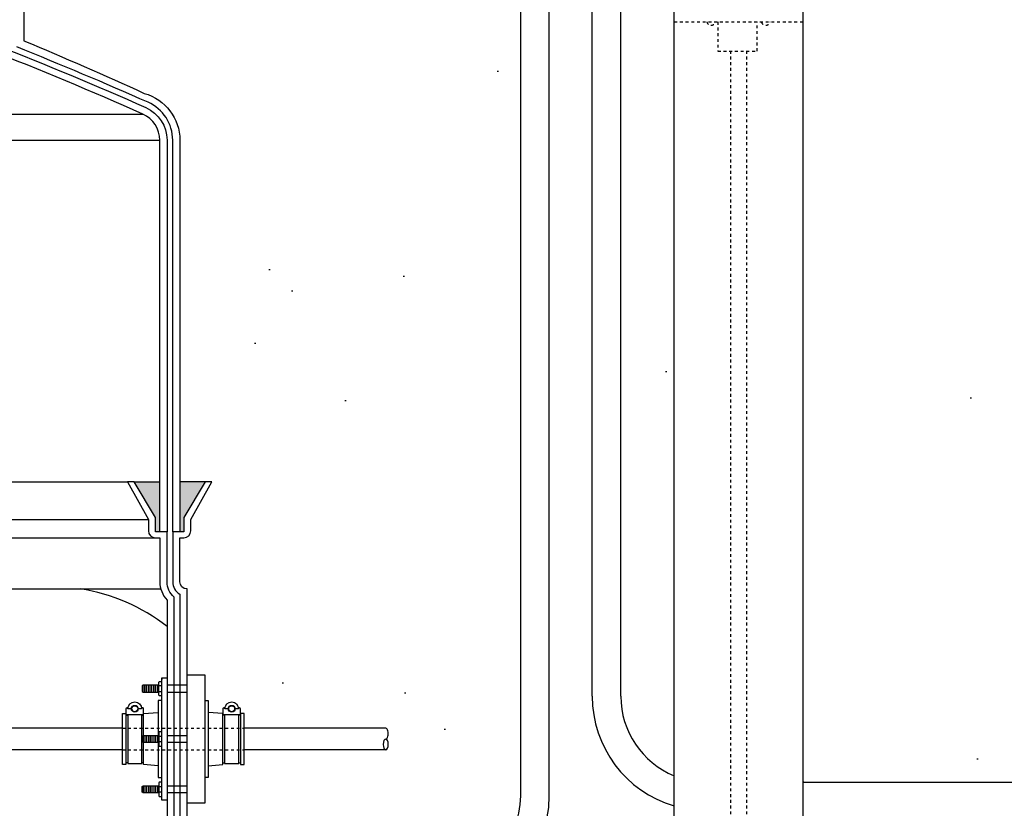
# Model space of a CAD drawing. Extents: x -169 to 6736, y -208 to 3022.
# Tile 544 of 656: x 5979 to 6013, y 934 to 962. Entities that reach past the tile are written whole.
import ezdxf

# ---------------------------------------------------------------- set-up
doc = ezdxf.new("R2010")
doc.units = 0
doc.header["$MEASUREMENT"] = 0
doc.header["$PDSIZE"] = 1
doc.linetypes.add('HIDDEN5', pattern=[0.05, 0.025, -0.025])
doc.layers.get('DEFPOINTS').update_dxf_attribs({"linetype": 'CONTINUOUS'})
for name, color, linetype in [('BOOT-CONDUIT', 1, 'CONTINUOUS'), ('CONDUIT', 2, 'CONTINUOUS'), ('DIM', 3, 'CONTINUOUS'), ('FRP-SUMP', 2, 'CONTINUOUS'), ('GALV-4-PIPE', 4, 'CONTINUOUS'), ('PEAGRAVEL-HATCH', 3, 'CONTINUOUS'), ('PROBE', 2, 'CONTINUOUS')]:
    doc.layers.add(name, color=color, linetype=linetype)
doc.styles.add('SIMPLEX', font='simplex')
doc.dimstyles.new('DIM64', dxfattribs={"dimscale": 64, "dimtxt": 0.09375, "dimasz": 0.09375, "dimexe": 0.0625, "dimexo": 0.0625, "dimgap": 0.046875, "dimtad": 1, "dimdec": 4, "dimzin": 3, "dimdsep": 46, "dimlunit": 4, "dimtxsty": 'SIMPLEX', "dimcen": 0, "dimclrd": 256, "dimclre": 256, "dimclrt": 256, "dimadec": 0, "dimazin": 0, "dimtfac": 1, "dimtdec": 4, "dimtmove": 0, "dimatfit": 3, "dimfxl": 1, "dimfrac": 2, "dimtolj": 1, "dimtzin": 0, "dimarcsym": 0})

# ---------------------------------------------------------------- blocks, each defined once
blk = doc.blocks.new('*D61')
at = {"layer": 'DEFPOINTS', "color": 0, "transparency": 16777216}
for p in [(6443.911, 978.296), (5827.154, 978.015), (5827.154, 700.523)]:
    blk.add_point(p, dxfattribs=at)
at = {"layer": 'DIM', "lineweight": -2, "transparency": 16777216}
for p, q in [((6443.911, 974.296), (6443.911, 696.523)), ((5827.154, 974.015), (5827.154, 696.523)), ((6437.911, 700.523), (5833.154, 700.523))]:
    blk.add_line(p, q, dxfattribs=at)
at = {"layer": 'DIM', "transparency": 16777216}
for points in [[(5833.154, 701.523), (5833.154, 699.523), (5827.154, 700.523)], [(6437.911, 701.523), (6437.911, 699.523), (6443.911, 700.523)]]:
    blk.add_solid(points, dxfattribs=at)
at = {"layer": 'DIM', "transparency": 16777216, "insert": (6135.532, 708.095), "char_height": 6, "attachment_point": 5, "style": 'SIMPLEX'}
blk.add_mtext('\\A1;51\'-4 3/4" (F.V. TANK SLAB)', dxfattribs=at)

msp = doc.modelspace()

# ---------------------------------------------------------------- hatches: boundary and pattern name
at = {"layer": 'FRP-SUMP'}
for points in [[(5983.41848, 945.77096), (5982.51848, 945.77096), (5983.26848, 944.52096), (5983.26848, 944.02096), (5983.41848, 944.02096)], [(5985.00193, 945.77096), (5984.11848, 945.77096), (5984.11848, 944.02096), (5984.25193, 944.02096), (5984.25193, 944.52096)]]:
    msp.add_hatch(color=256, dxfattribs=at).paths.add_polyline_path(points)
at = {"layer": 'PEAGRAVEL-HATCH'}
h = msp.add_hatch(dxfattribs=at)
h.set_pattern_fill('AR-SAND', color=256, scale=7.5, style=0)
h.set_pattern_definition([(37.5, (5993.038, 930.786), (-0.4725, 14.4512), [0, -11.4, 0, -12.75, 0, -12.1875]), (7.5, (5993.038, 930.786), (13.273, 21.166), [0, -6.15, 0, -10.275, 0, -3.9375]), (327.5, (5983.813, 930.786), (23.356, 0.0424), [0, -3.75, 0, -13.5, 0, -17.625]), (317.5, (5983.813, 930.786), (22.546, 6.583), [0, -1.875, 0, -8.85, 0, -10.125])])
h.paths.add_polyline_path([(6001.40422, 973.7036), (5999.53826, 973.7036), (5999.53826, 968.34367), (5999.81606, 968.34367), (5999.81606, 967.96892), (5999.93391, 967.85107), (6000.01248, 967.92964), (6001.03389, 966.90823), (6001.07317, 966.71181), (5999.81606, 965.45469), (5999.81606, 964.56577), (5999.53826, 964.56577), (5999.53826, 938.26656, 0.30472654), (6001.40422, 935.48916)], flags=17)
h.paths.add_polyline_path([(5998.53826, 964.56577), (5998.26045, 964.56577), (5998.26045, 968.34367), (5998.53826, 968.34367), (5998.53826, 973.7036), (5997.03788, 973.7036), (5997.03788, 972.79812), (5997.31569, 972.79812), (5997.31569, 969.02023), (5997.03788, 969.02023), (5997.03788, 934.7862, -0.41421356), (5993.03788, 930.7862), (6001.40422, 930.7862), (6001.40422, 934.43068, -0.33231803), (5998.53826, 938.26656)])
h = msp.add_hatch(dxfattribs=at)
h.set_pattern_fill('AR-SAND', color=256, scale=7.5, style=0)
h.set_pattern_definition([(37.5, (5978.664, 931.786), (-0.4725, 14.451), [0, -11.4, 0, -12.75, 0, -12.1875]), (7.5, (5978.664, 931.786), (13.273, 21.166), [0, -6.15, 0, -10.275, 0, -3.9375]), (327.5, (5969.439, 931.786), (23.356, 0.0424), [0, -3.75, 0, -13.5, 0, -17.625]), (317.5, (5969.439, 931.786), (22.546, 6.583), [0, -1.875, 0, -8.85, 0, -10.125])])
edge = h.paths.add_edge_path()
edge.add_line((5996.03788, 964.50891), (5978.66366, 964.50891))
edge.add_line((5978.66366, 964.50891), (5978.66483, 961.19658))
edge.add_arc((5924.74777, 832.27575), 139.74129, 65.4201994, 67.3044212, ccw=False)
edge.add_arc((5982.41848, 957.71641), 1.7, 0, 74.436861, ccw=False)
edge.add_line((5984.11848, 957.71641), (5984.11848, 945.77096))
edge.add_line((5984.11848, 945.77096), (5985.00193, 945.77096))
edge.add_line((5985.00193, 945.77096), (5985.23846, 945.77096))
edge.add_line((5985.23846, 945.77096), (5984.50193, 944.45572))
edge.add_line((5984.50193, 944.45572), (5984.50193, 944.05737))
edge.add_arc((5984.25193, 944.05737), 0.25, -90, 0, ccw=False)
edge.add_line((5984.25193, 943.80737), (5984.11848, 943.80737))
edge.add_line((5984.11848, 943.80737), (5984.11848, 942.27096))
edge.add_arc((5984.36848, 942.27096), 0.25, 180, 270)
edge.add_line((5984.36848, 942.02096), (5984.36848, 939.0151))
edge.add_line((5984.36848, 939.0151), (5984.98723, 939.0151))
edge.add_line((5984.98723, 939.0151), (5984.98723, 938.11792))
edge.add_line((5984.98723, 938.11792), (5985.11098, 938.11792))
edge.add_line((5985.11098, 938.11792), (5985.11098, 937.70503))
edge.add_line((5985.11098, 937.70503), (5985.68349, 937.665))
edge.add_line((5985.68349, 937.665), (5985.68349, 937.14713))
edge.add_line((5985.68349, 937.14713), (5986.17849, 937.14713))
edge.add_line((5986.17849, 937.14713), (5986.17849, 937.60745))
edge.add_line((5986.17849, 937.60745), (5986.24037, 937.60745))
edge.add_line((5986.24037, 937.60745), (5986.24037, 937.66932))
edge.add_line((5986.24037, 937.66932), (5986.36412, 937.66932))
edge.add_line((5986.36412, 937.66932), (5986.36412, 937.14713))
edge.add_line((5986.36412, 937.14713), (5991.31706, 937.14713))
edge.add_ellipse((5991.31706, 936.95963), major_axis=(0, 0.1875), ratio=0.47920074, start_angle=180, end_angle=360, ccw=False)
edge.add_ellipse((5991.31706, 936.58463), major_axis=(0, -0.1875), ratio=0.47920074, start_angle=0, end_angle=180, ccw=False)
edge.add_line((5991.31706, 936.39713), (5986.36412, 936.39713))
edge.add_line((5986.36412, 936.39713), (5986.36412, 935.87495))
edge.add_line((5986.36412, 935.87495), (5986.17849, 935.87495))
edge.add_line((5986.17849, 935.87495), (5986.17849, 935.92098))
edge.add_line((5986.17849, 935.92098), (5985.62162, 935.92098))
edge.add_line((5985.62162, 935.92098), (5985.62162, 935.87495))
edge.add_line((5985.62162, 935.87495), (5985.11098, 935.83924))
edge.add_line((5985.11098, 935.83924), (5985.11098, 935.42635))
edge.add_line((5985.11098, 935.42635), (5984.98723, 935.42635))
edge.add_line((5984.98723, 935.42635), (5984.98723, 934.52917))
edge.add_line((5984.98723, 934.52917), (5984.36848, 934.52917))
edge.add_line((5984.36848, 934.52917), (5984.36848, 933.52917))
edge.add_line((5984.36848, 933.52917), (5984.98723, 933.52917))
edge.add_line((5984.98723, 933.52917), (5984.98723, 932.63198))
edge.add_line((5984.98723, 932.63198), (5985.11098, 932.63198))
edge.add_line((5985.11098, 932.63198), (5985.11098, 932.21909))
edge.add_line((5985.11098, 932.21909), (5985.68349, 932.17906))
edge.add_line((5985.68349, 932.17906), (5985.68349, 931.7862))
edge.add_line((5985.68349, 931.7862), (5986.17849, 931.7862))
edge.add_line((5986.17849, 931.7862), (5986.17849, 932.12151))
edge.add_line((5986.17849, 932.12151), (5986.24037, 932.12151))
edge.add_line((5986.24037, 932.12151), (5986.24037, 932.18339))
edge.add_line((5986.24037, 932.18339), (5986.36412, 932.18339))
edge.add_line((5986.36412, 932.18339), (5986.36412, 931.7862))
edge.add_line((5986.36412, 931.7862), (5993.03788, 931.7862))
edge.add_arc((5993.03788, 934.7862), 3, 270, 360)
edge.add_line((5996.03788, 934.7862), (5996.03788, 964.50891))
h.paths.add_polyline_path([(5986.16859, 937.83119), (5986.04979, 937.83119, -1), (5985.81219, 937.83119), (5985.69339, 937.83119, -1)], flags=16)
h.paths.add_polyline_path([(5986.03395, 937.83119, -1), (5985.82803, 937.83119, -1)], flags=0)
h.paths.add_polyline_path([(5986.16859, 932.34525), (5986.04979, 932.34525, -1), (5985.81219, 932.34525), (5985.69339, 932.34525, -1)], flags=16)
h.paths.add_polyline_path([(5986.03395, 932.34525, -1), (5985.82803, 932.34525, -1)], flags=0)
h = msp.add_hatch(dxfattribs=at)
h.set_pattern_fill('AR-SAND', color=256, scale=7.5, style=0)
h.set_pattern_definition([(37.5, (6005.904, 935.266), (-0.4725, 14.4512), [0, -11.4, 0, -12.75, 0, -12.1875]), (7.5, (6005.904, 935.266), (13.273, 21.166), [0, -6.15, 0, -10.275, 0, -3.9375]), (327.5, (5996.679, 935.266), (23.356, 0.0424), [0, -3.75, 0, -13.5, 0, -17.625]), (317.5, (5996.68, 935.266), (22.546, 6.583), [0, -1.875, 0, -8.85, 0, -10.125])])
h.paths.add_polyline_path([(6032.14722, 956.87655), (6032.14992, 964.50891), (6005.90422, 964.50891), (6005.90422, 935.26579), (6024.44793, 935.26579), (6024.44793, 935.66298), (6024.58406, 935.66298), (6024.58406, 935.83262, -0.41421356), (6024.61531, 935.86444), (6024.63455, 935.86444, 0.35187469), (6024.64905, 935.87609, 2.48870246), (6024.62812, 935.82484), (6024.64346, 935.82484, -0.89681203), (6025.11307, 935.87609, 0.3518816), (6025.12757, 935.86444), (6025.14623, 935.86444, -0.41421372), (6025.17806, 935.83319), (6025.17806, 935.66211), (6025.70108, 935.69869), (6025.70108, 936.11157), (6025.82483, 936.11157), (6025.82483, 937.00876), (6026.44358, 937.00876), (6026.44358, 942.02096, 0.41421356), (6026.69358, 942.27096), (6026.69358, 943.80737), (6026.56012, 943.80737, -0.41421356), (6026.31012, 944.05737), (6026.31012, 944.45572), (6025.57359, 945.77096), (6025.81012, 945.77096), (6026.69358, 945.77096), (6026.69358, 953.39639, -0.33671624), (6027.93747, 955.03406, -0.00822165)])

# ---------------------------------------------------------------- linework, layer by layer
at = {"layer": 'BOOT-CONDUIT', "color": 8}
for p, q in [((5982.83054, 938.40996), (5982.83054, 938.65746)), ((5982.89304, 938.40996), (5982.89304, 938.65746)), ((5982.95554, 938.40996), (5982.95554, 938.65746)), ((5983.01804, 938.40996), (5983.01804, 938.65746)), ((5983.08054, 938.40996), (5983.08054, 938.65746)), ((5983.14304, 938.40996), (5983.14304, 938.65746)), ((5983.20554, 938.40996), (5983.20554, 938.65746)), ((5983.26804, 938.40996), (5983.26804, 938.65746)), ((5983.33054, 938.40996), (5983.33054, 938.65746)), ((5982.83054, 936.89588), (5982.83054, 936.64838)), ((5982.89304, 936.89588), (5982.89304, 936.64838)), ((5982.95554, 936.89588), (5982.95554, 936.64838)), ((5983.01804, 936.89588), (5983.01804, 936.64838)), ((5983.08054, 936.89588), (5983.08054, 936.64838)), ((5983.14304, 936.89588), (5983.14304, 936.64838)), ((5983.20554, 936.89588), (5983.20554, 936.64838)), ((5983.26804, 936.89588), (5983.26804, 936.64838)), ((5983.33054, 936.89588), (5983.33054, 936.64838)), ((5982.83054, 935.13431), (5982.83054, 934.88681)), ((5982.89304, 935.13431), (5982.89304, 934.88681)), ((5982.95554, 935.13431), (5982.95554, 934.88681)), ((5983.01804, 935.13431), (5983.01804, 934.88681)), ((5983.08054, 935.13431), (5983.08054, 934.88681)), ((5983.14304, 935.13431), (5983.14304, 934.88681)), ((5983.20554, 935.13431), (5983.20554, 934.88681)), ((5983.26804, 935.13431), (5983.26804, 934.88681)), ((5983.33054, 935.13431), (5983.33054, 934.88681))]:
    msp.add_line(p, q, dxfattribs=at)
at = {"layer": 'BOOT-CONDUIT', "color": 7}
for p, q in [((5983.48553, 938.63321), (5983.3796, 938.63321)), ((5984.36848, 938.65756), (5983.66848, 938.65756)), ((5983.3796, 938.43422), (5983.48553, 938.43422)), ((5983.66848, 938.41006), (5984.36848, 938.41006)), ((5983.66848, 936.89578), (5984.36848, 936.89578)), ((5983.3796, 936.87163), (5983.48553, 936.87163)), ((5983.48553, 936.67264), (5983.3796, 936.67264)), ((5984.36848, 936.64828), (5983.66848, 936.64828)), ((5983.3796, 935.11005), (5983.48553, 935.11005)), ((5983.48553, 934.91106), (5983.3796, 934.91106)), ((5983.66848, 935.13421), (5984.36848, 935.13421)), ((5984.36848, 934.88671), (5983.66848, 934.88671))]:
    msp.add_line(p, q, dxfattribs=at)
at = {"layer": 'BOOT-CONDUIT', "linetype": 'Continuous'}
for p, q in [((5982.23238, 937.60745), (5982.29426, 937.60745)), ((5982.78926, 937.60745), (5982.85113, 937.60745)), ((5985.68349, 937.60745), (5985.62162, 937.60745)), ((5986.24037, 937.60745), (5986.17849, 937.60745)), ((5982.29426, 935.93682), (5982.23238, 935.93682)), ((5982.85113, 935.93682), (5982.78926, 935.93682)), ((5985.62162, 935.93682), (5985.68349, 935.93682)), ((5986.17849, 935.93682), (5986.24037, 935.93682))]:
    msp.add_line(p, q, dxfattribs=at)
for points in [[(5984.36848, 934.52917), (5984.36848, 939.0151), (5984.98723, 939.0151), (5984.98723, 934.52917)], [(5982.23238, 935.87495), (5982.10863, 935.87495), (5982.10863, 937.66932), (5982.23238, 937.66932), (5982.23238, 937.60745), (5982.23238, 935.93682)], [(5986.36412, 935.87495), (5986.36412, 937.66932), (5986.24037, 937.66932), (5986.24037, 937.60745), (5986.24037, 935.93682), (5986.24037, 935.87495)]]:
    msp.add_lwpolyline(points, close=True, dxfattribs=at)
at = {"layer": 'BOOT-CONDUIT', "color": 7}
for points in [[(5983.3796, 938.65746), (5982.83054, 938.65746), (5982.7996, 938.62652), (5982.7996, 938.4409), (5982.80232, 938.43818), (5982.83054, 938.40996), (5983.3796, 938.40996)], [(5983.48553, 938.28622), (5983.39874, 938.28622), (5983.3796, 938.31938), (5983.3796, 938.74805), (5983.39874, 938.7812), (5983.48553, 938.7812)], [(5982.29426, 937.62329), (5982.29426, 935.92098), (5982.78926, 935.92098), (5982.78926, 937.62329)], [(5985.68349, 937.62329), (5985.68349, 935.92098), (5986.17849, 935.92098), (5986.17849, 937.62329)], [(5983.3796, 936.64838), (5982.83054, 936.64838), (5982.7996, 936.67932), (5982.7996, 936.86495), (5982.80232, 936.86767), (5982.83054, 936.89588), (5983.3796, 936.89588)], [(5983.48553, 937.01963), (5983.39874, 937.01963), (5983.3796, 936.98647), (5983.3796, 936.5578), (5983.39874, 936.52464), (5983.48553, 936.52464)], [(5983.48553, 935.25805), (5983.39874, 935.25805), (5983.3796, 935.22489), (5983.3796, 934.79622), (5983.39874, 934.76307), (5983.48553, 934.76307)], [(5983.3796, 934.88681), (5982.83054, 934.88681), (5982.7996, 934.91775), (5982.7996, 935.10337), (5982.80232, 935.10609), (5982.83054, 935.13431), (5983.3796, 935.13431)]]:
    msp.add_lwpolyline(points, dxfattribs=at)
at = {"layer": 'BOOT-CONDUIT'}
msp.add_lwpolyline([(5983.48553, 938.91066), (5983.66848, 938.91066), (5983.66848, 934.63386), (5983.48553, 934.63386), (5983.48553, 938.91066), (5983.48553, 938.85522)], dxfattribs=at)
at = {"layer": 'BOOT-CONDUIT', "color": 7}
for points in [[(5982.42296, 937.83119), (5982.30416, 937.83119, -1), (5982.77936, 937.83119), (5982.66056, 937.83119)], [(5985.81219, 937.83119), (5985.69339, 937.83119, -1), (5986.16859, 937.83119), (5986.04979, 937.83119)], [(5982.77377, 937.88243, 0.35187184), (5982.78827, 937.87079), (5982.80751, 937.87079, -0.41421356), (5982.83876, 937.83896), (5982.83876, 937.65454, -0.41421356), (5982.80693, 937.62329), (5982.27601, 937.62329, -0.41421341), (5982.24476, 937.65512), (5982.24476, 937.83954, -0.41421372), (5982.27659, 937.87079), (5982.29525, 937.87079, 0.35188198), (5982.30975, 937.88243)], [(5986.163, 937.88243, 0.35187184), (5986.1775, 937.87079), (5986.19674, 937.87079, -0.41421356), (5986.22799, 937.83896), (5986.22799, 937.65454, -0.41421356), (5986.19617, 937.62329), (5985.66524, 937.62329, -0.41421341), (5985.63399, 937.65512), (5985.63399, 937.83954, -0.41421372), (5985.66582, 937.87079), (5985.68449, 937.87079, 0.35188198), (5985.69899, 937.88243)]]:
    msp.add_lwpolyline(points, format="xyb", dxfattribs=at)
at = {"layer": 'BOOT-CONDUIT', "linetype": 'Continuous'}
for points in [[(5983.48553, 938.11792), (5983.36178, 938.11792), (5983.36178, 936.89588)], [(5984.98723, 938.11792), (5985.11098, 938.11792), (5985.11098, 935.42635), (5984.98723, 935.42635)], [(5982.85113, 936.89588), (5982.85113, 937.60745), (5982.85113, 937.66932), (5983.36178, 937.70503)], [(5985.11098, 935.83924), (5985.62162, 935.87495), (5985.62162, 937.60745), (5985.62162, 937.66932), (5985.11098, 937.70503)], [(5983.36178, 935.83924), (5982.85113, 935.87495), (5982.85113, 936.64838)], [(5983.36178, 936.64838), (5983.36178, 935.42635), (5983.48553, 935.42635)]]:
    msp.add_lwpolyline(points, dxfattribs=at)
at = {"layer": 'BOOT-CONDUIT', "color": 7}
for centre in [(5982.54176, 937.83119), (5985.93099, 937.83119)]:
    msp.add_circle(centre, 0.1188, dxfattribs=at)
at = {"layer": 'BOOT-CONDUIT', "color": 8}
for centre in [(5982.54176, 937.83119), (5985.93099, 937.83119)]:
    msp.add_circle(centre, 0.10296, dxfattribs=at)
at = {"layer": 'CONDUIT'}
for p, q in [((5996.03788, 934.7862), (5996.03788, 969.02956)), ((5997.03788, 934.7862), (5997.03788, 969.02956)), ((5998.53826, 938.26656), (5998.53826, 964.5751)), ((5999.53826, 938.26656), (5999.53826, 964.5751)), ((5982.10863, 937.14713), (5972.40424, 937.14713)), ((5991.31706, 937.14713), (5986.36412, 937.14713)), ((5982.10863, 936.39713), (5972.40424, 936.39713)), ((5991.31706, 936.39713), (5986.36412, 936.39713)), ((6005.90422, 935.26579), (6024.44793, 935.26579))]:
    msp.add_line(p, q, dxfattribs=at)
at = {"layer": 'CONDUIT', "color": 8, "linetype": 'HIDDEN5'}
for p, q in [((5982.10863, 937.14713), (5986.36412, 937.14713)), ((5982.10863, 936.39713), (5986.36412, 936.39713))]:
    msp.add_line(p, q, dxfattribs=at)
at = {"layer": 'CONDUIT'}
for centre, radius, start, end in [((6002.53826, 938.26656), 4, 180, 253.53031), ((6002.53826, 938.26656), 3, 180, 247.78948), ((5993.03788, 934.7862), 4, 270, 0), ((5993.03788, 934.7862), 3, 270, 0)]:
    msp.add_arc(centre, radius, start, end, dxfattribs=at)
msp.add_ellipse((5991.31706, 936.95963), major_axis=(0, 0.1875), ratio=0.47920074, start_param=3.14159265, end_param=6.28318531, dxfattribs=at)
at = {"layer": 'CONDUIT', "extrusion": (0, 0, -1)}
msp.add_ellipse((5991.31706, 936.58463), major_axis=(0, -0.1875), ratio=0.47920074, dxfattribs=at)
at = {"layer": 'FRP-SUMP', "color": 7, "linetype": 'Continuous'}
for p, q in [((5969.40983, 958.63072), (5982.82348, 958.63072)), ((5970.11187, 957.71641), (5983.41848, 957.71641)), ((5976.43394, 945.77096), (5982.28195, 945.77096)), ((5974.11627, 944.45572), (5983.01848, 944.45572)), ((5972.40424, 943.80737), (5983.26848, 943.80737))]:
    msp.add_line(p, q, dxfattribs=at)
at = {"layer": 'FRP-SUMP'}
for p, q in [((5982.51848, 945.77096), (5983.41848, 945.77096)), ((5985.00193, 945.77096), (5984.11848, 945.77096))]:
    msp.add_line(p, q, dxfattribs=at)
at = {"layer": 'FRP-SUMP', "color": 7}
msp.add_line((5972.40424, 942.02096), (5983.45196, 942.02096), dxfattribs=at)
at = {"layer": 'FRP-SUMP'}
for points in [[(5978.66136, 971.03161), (5978.66483, 961.19658, -0.00822165), (5982.87459, 959.35408, -0.33671624), (5984.11848, 957.71641), (5984.11848, 944.02096), (5983.86848, 944.02096), (5983.86848, 957.71641, 0.29672907), (5983.00573, 959.04216, 0.0090466), (5978.41136, 960.97863)], [(5977.66136, 961.06138, -0.01036772), (5982.92473, 958.8593, -0.29672907), (5983.66848, 957.71641), (5983.66848, 944.02096), (5983.41848, 944.02096), (5983.41848, 957.71641, 0.29672907), (5982.82348, 958.63072, 0.01067744), (5977.41136, 960.8911)], [(5984.36848, 923.02328), (5984.36848, 942.02096), (5984.36848, 942.02096, -0.41421356), (5984.11848, 942.27096), (5984.11848, 943.80737), (5984.25193, 943.80737, 0.41421356), (5984.50193, 944.05737), (5984.50193, 944.45572), (5985.23846, 945.77096), (5985.00193, 945.77096), (5984.25193, 944.52096), (5984.25193, 944.02096), (5984.11848, 944.02096), (5983.86848, 944.02096), (5983.86848, 944.02096), (5983.86848, 944.02096), (5983.86848, 944.02096), (5983.86848, 944.02096), (5983.86848, 942.27096, 0.26794919), (5984.11848, 941.83794), (5984.11848, 923.20629, 0.26794919)]]:
    msp.add_lwpolyline(points, format="xyb", dxfattribs=at)
msp.add_lwpolyline([(5983.66848, 920.02328), (5983.66848, 922.77328, -0.22167085), (5983.91848, 923.30947), (5983.91848, 941.73477, -0.22167085), (5983.66848, 942.27096), (5983.66848, 944.02096), (5983.41848, 944.02096), (5983.26848, 944.02096), (5983.26848, 944.52096), (5982.51848, 945.77096), (5982.28195, 945.77096), (5983.01848, 944.45572), (5983.01848, 944.05737, 0.41421356), (5983.26848, 943.80737), (5983.41848, 943.80737), (5983.41848, 942.27096, 0.18776323), (5983.66848, 941.6287), (5983.66848, 923.41554, 0.18776323), (5983.41848, 922.77328), (5983.41848, 920.02328), (5983.66848, 920.02328)], format="xyb", close=True, dxfattribs=at)
at = {"layer": 'FRP-SUMP', "color": 7}
msp.add_arc((5979.70119, 935.72546), 6.36447, 51.438905, 81.557052, dxfattribs=at)
at = {"layer": 'GALV-4-PIPE'}
msp.add_lwpolyline([(6005.90422, 916.52404), (6005.90422, 916.52404), (6001.40422, 916.52404), (6001.40422, 916.52404), (6001.40422, 974.24328), (6005.90422, 974.24328)], close=True, dxfattribs=at)
at = {"layer": 'PROBE', "color": 1, "linetype": 'HIDDEN5'}
for p, q in [((6001.40422, 961.85584), (6005.90422, 961.85584)), ((6002.93051, 961.85584), (6002.93051, 960.83308)), ((6004.309, 960.83308), (6004.309, 961.85584)), ((6002.93051, 960.83308), (6004.309, 960.83308))]:
    msp.add_line(p, q, dxfattribs=at)
at = {"layer": 'PROBE', "color": 1, "linetype": 'HIDDEN5', "flags": 128}
for points in [[(6003.37297, 960.84241), (6003.37297, 955.16662), (6003.37297, 925.50589), (6003.37297, 910.58965)], [(6003.93547, 960.84241), (6003.93547, 955.87944), (6003.93547, 926.21871), (6003.93547, 910.58965)]]:
    msp.add_lwpolyline(points, dxfattribs=at)
at = {"layer": 'PROBE', "color": 1, "linetype": 'HIDDEN5'}
for centre, start, end in [((6002.7008, 961.90158), 195.991983, 340.913534), ((6004.60765, 961.90158), 199.086466, 344.008017)]:
    msp.add_arc(centre, 0.16284, start, end, dxfattribs=at)

# ---------------------------------------------------------------- dimensions: what is measured, and where the dimension line sits
at = {"layer": 'DIM'}
dim = msp.add_linear_dim(base=(5827.15422, 700.52328), p1=(6443.9106, 978.29596), p2=(5827.15422, 978.01471), angle=180, text='<> (F.V. TANK SLAB)', dimstyle='DIM64', dxfattribs=at)
dim.commit()
dim.dimension.update_dxf_attribs({"geometry": '*D61', "text_midpoint": (6135.53241, 708.09471)})

doc.saveas('drawing.dxf')
